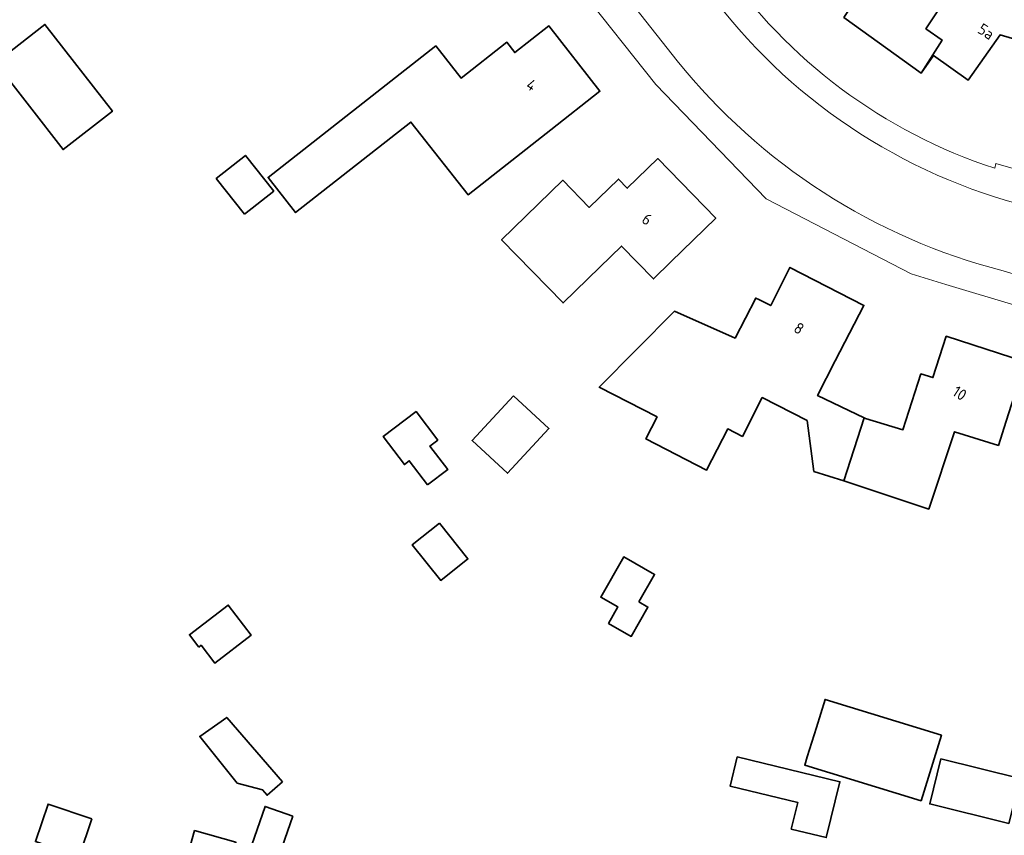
# Model space of a CAD drawing. Extents: x 184422 to 188298, y 343471 to 350189.
# Tile 460 of 513: x 187284 to 187363, y 348885 to 348950. Entities that reach past the tile are written whole.
import ezdxf
from ezdxf.enums import TextEntityAlignment as Align

# ---------------------------------------------------------------- set-up
doc = ezdxf.new("R2010")
doc.units = 0
for name, color, linetype, lineweight in [('B-WA-OG-TERREIN_ERF-GV', 252, 'Continuous', 18), ('B-WA-VH-VERHARDING_ASFALT-GV', 252, 'Continuous', 18), ('B-WA-VH-VERHARDING_TEGEL-GV', 252, 'Continuous', 18), ('B-WE-OG-BEBOUWING-GV', 250, 'Continuous', 35), ('B-WE-OG-BEBOUWING-T18', 10, 'Continuous', 18)]:
    doc.layers.add(name, color=color, linetype=linetype, lineweight=lineweight)
doc.styles.add('NLCS-ISO-M500-T18', font='NLCS-ISO.ttf', dxfattribs={"height": 0.9})

msp = doc.modelspace()

# ---------------------------------------------------------------- linework, layer by layer
at = {"layer": 'B-WA-OG-TERREIN_ERF-GV', "flags": 128}
for points in [[(187422.36, 348862.85), (187429.675, 348887.223), (187433.651, 348900.624), (187434.055, 348902.308), (187434.59, 348904.534), (187433.24, 348906.06), (187358.058, 348928.582), (187355.278, 348929.425), (187343.687, 348935.419), (187334.869, 348944.577), (187328.758, 348952.262), (187329.132, 348952.557), (187318.582, 348965.883), (187318.419, 348965.712), (187306.316, 348981.115), (187301.596, 348987.464), (187299.417, 348990.265), (187297.677, 348992.501), (187295.926, 348992.281), (187273.548, 348974.425), (187263.177, 348966.372), (187255.547, 348960.983)], [(187422.36, 348862.85), (187429.675, 348887.223), (187433.651, 348900.624), (187434.055, 348902.308), (187434.59, 348904.534), (187433.24, 348906.06), (187358.058, 348928.582), (187355.278, 348929.425), (187343.687, 348935.419), (187334.869, 348944.577), (187328.758, 348952.262), (187329.132, 348952.557), (187318.582, 348965.883), (187318.419, 348965.712), (187306.316, 348981.115), (187301.596, 348987.464), (187299.417, 348990.265), (187297.677, 348992.501), (187295.926, 348992.281), (187273.548, 348974.425), (187263.177, 348966.372), (187255.547, 348960.983)], [(187422.36, 348862.85), (187429.675, 348887.223), (187433.651, 348900.624), (187434.055, 348902.308), (187434.59, 348904.534), (187433.24, 348906.06), (187358.058, 348928.582), (187355.278, 348929.425), (187343.687, 348935.419), (187334.869, 348944.577), (187328.758, 348952.262), (187329.132, 348952.557), (187318.582, 348965.883), (187318.419, 348965.712), (187306.316, 348981.115), (187301.596, 348987.464), (187299.417, 348990.265), (187297.677, 348992.501), (187295.926, 348992.281), (187273.548, 348974.425), (187263.177, 348966.372), (187255.547, 348960.983)], [(187364.359, 348947.968), (187362.4, 348948.537), (187359.831, 348944.924), (187357.074, 348946.881), (187356.084, 348945.486), (187349.896, 348949.924)], [(187364.359, 348947.968), (187362.4, 348948.537), (187359.831, 348944.924), (187357.074, 348946.881), (187356.084, 348945.486), (187349.896, 348949.924)], [(187364.359, 348947.968), (187362.4, 348948.537), (187359.831, 348944.924), (187357.074, 348946.881), (187356.084, 348945.486), (187349.896, 348949.924)], [(187361.966, 348937.874), (187362.053, 348938.243), (187364.564, 348937.524), (187364.379, 348937.049), (187369.259, 348935.635), (187377.737, 348933.113)], [(187361.966, 348937.874), (187362.053, 348938.243), (187364.564, 348937.524), (187364.379, 348937.049), (187369.259, 348935.635), (187377.737, 348933.113)], [(187361.966, 348937.874), (187362.053, 348938.243), (187364.564, 348937.524), (187364.379, 348937.049), (187369.259, 348935.635), (187377.737, 348933.113)], [(187362.875, 348917.635), (187362.254, 348915.708), (187358.746, 348916.807), (187356.686, 348910.617), (187349.888, 348912.865), (187347.499, 348913.628), (187346.951, 348917.7), (187343.376, 348919.534), (187341.782, 348916.427), (187340.612, 348917.027), (187338.924, 348913.736), (187334.061, 348916.231), (187334.96, 348917.985), (187330.329, 348920.36), (187336.342, 348926.431), (187341.203, 348924.291), (187342.848, 348927.495), (187343.161, 348927.338), (187344.047, 348926.89), (187345.583, 348929.941), (187351.494, 348926.909), (187349.212, 348922.46), (187347.791, 348919.69), (187351.532, 348917.915), (187351.624, 348917.871), (187354.625, 348916.957), (187356.056, 348921.434), (187357.017, 348921.127), (187358.082, 348924.433), (187364.409, 348922.394)], [(187362.875, 348917.635), (187362.254, 348915.708), (187358.746, 348916.807), (187356.686, 348910.617), (187349.888, 348912.865), (187347.499, 348913.628), (187346.951, 348917.7), (187343.376, 348919.534), (187341.782, 348916.427), (187340.612, 348917.027), (187338.924, 348913.736), (187334.061, 348916.231), (187334.96, 348917.985), (187330.329, 348920.36), (187336.342, 348926.431), (187341.203, 348924.291), (187342.848, 348927.495), (187343.161, 348927.338), (187344.047, 348926.89), (187345.583, 348929.941), (187351.494, 348926.909), (187349.212, 348922.46), (187347.791, 348919.69), (187351.532, 348917.915), (187351.624, 348917.871), (187354.625, 348916.957), (187356.056, 348921.434), (187357.017, 348921.127), (187358.082, 348924.433), (187364.409, 348922.394)], [(187362.875, 348917.635), (187362.254, 348915.708), (187358.746, 348916.807), (187356.686, 348910.617), (187349.888, 348912.865), (187347.499, 348913.628), (187346.951, 348917.7), (187343.376, 348919.534), (187341.782, 348916.427), (187340.612, 348917.027), (187338.924, 348913.736), (187334.061, 348916.231), (187334.96, 348917.985), (187330.329, 348920.36), (187336.342, 348926.431), (187341.203, 348924.291), (187342.848, 348927.495), (187343.161, 348927.338), (187344.047, 348926.89), (187345.583, 348929.941), (187351.494, 348926.909), (187349.212, 348922.46), (187347.791, 348919.69), (187351.532, 348917.915), (187351.624, 348917.871), (187354.625, 348916.957), (187356.056, 348921.434), (187357.017, 348921.127), (187358.082, 348924.433), (187364.409, 348922.394)]]:
    msp.add_lwpolyline(points, dxfattribs=at)
at = {"layer": 'B-WA-OG-TERREIN_ERF-GV'}
msp.add_lwpolyline([(187340.086, 348954.186, 0.164111), (187361.966, 348937.874)], format="xyb", dxfattribs=at)
msp.add_lwpolyline([(187340.086, 348954.186, 0.164111), (187361.966, 348937.874)], format="xyb", dxfattribs=at)
msp.add_lwpolyline([(187340.086, 348954.186, 0.164111), (187361.966, 348937.874)], format="xyb", dxfattribs=at)
at = {"layer": 'B-WA-OG-TERREIN_ERF-GV', "flags": 128}
for points in [[(187291.402, 348942.431), (187287.456, 348939.361), (187282.052, 348946.307), (187285.998, 348949.376)], [(187291.402, 348942.431), (187287.456, 348939.361), (187282.052, 348946.307), (187285.998, 348949.376)], [(187291.402, 348942.431), (187287.456, 348939.361), (187282.052, 348946.307), (187285.998, 348949.376)], [(187319.292, 348945.082), (187322.942, 348947.944), (187323.584, 348947.126), (187326.291, 348949.248), (187330.384, 348944.029), (187326.45, 348940.943), (187319.839, 348935.757), (187315.279, 348941.57), (187306.055, 348934.334), (187303.853, 348937.14), (187317.268, 348947.663)], [(187319.292, 348945.082), (187322.942, 348947.944), (187323.584, 348947.126), (187326.291, 348949.248), (187330.384, 348944.029), (187326.45, 348940.943), (187319.839, 348935.757), (187315.279, 348941.57), (187306.055, 348934.334), (187303.853, 348937.14), (187317.268, 348947.663)], [(187319.292, 348945.082), (187322.942, 348947.944), (187323.584, 348947.126), (187326.291, 348949.248), (187330.384, 348944.029), (187326.45, 348940.943), (187319.839, 348935.757), (187315.279, 348941.57), (187306.055, 348934.334), (187303.853, 348937.14), (187317.268, 348947.663)], [(187336.066, 348930.387), (187334.662, 348929.024), (187332.108, 348931.65), (187330.385, 348929.974), (187327.44, 348927.109), (187322.53, 348932.157), (187327.415, 348936.908), (187329.526, 348934.737), (187331.863, 348937.01), (187332.576, 348936.277), (187335.014, 348938.648), (187339.653, 348933.87)], [(187336.066, 348930.387), (187334.662, 348929.024), (187332.108, 348931.65), (187330.385, 348929.974), (187327.44, 348927.109), (187322.53, 348932.157), (187327.415, 348936.908), (187329.526, 348934.737), (187331.863, 348937.01), (187332.576, 348936.277), (187335.014, 348938.648), (187339.653, 348933.87)], [(187336.066, 348930.387), (187334.662, 348929.024), (187332.108, 348931.65), (187330.385, 348929.974), (187327.44, 348927.109), (187322.53, 348932.157), (187327.415, 348936.908), (187329.526, 348934.737), (187331.863, 348937.01), (187332.576, 348936.277), (187335.014, 348938.648), (187339.653, 348933.87)], [(187322.989, 348913.487), (187320.167, 348916.109), (187323.487, 348919.682), (187326.308, 348917.06)], [(187322.989, 348913.487), (187320.167, 348916.109), (187323.487, 348919.682), (187326.308, 348917.06)], [(187322.989, 348913.487), (187320.167, 348916.109), (187323.487, 348919.682), (187326.308, 348917.06)], [(187357.702, 348892.536), (187356.085, 348887.282), (187346.771, 348890.149), (187346.971, 348890.798), (187347.713, 348893.165), (187348.401, 348895.399)], [(187357.702, 348892.536), (187356.085, 348887.282), (187346.771, 348890.149), (187346.971, 348890.798), (187347.713, 348893.165), (187348.401, 348895.399)], [(187357.702, 348892.536), (187356.085, 348887.282), (187346.771, 348890.149), (187346.971, 348890.798), (187347.713, 348893.165), (187348.401, 348895.399)]]:
    msp.add_lwpolyline(points, close=True, dxfattribs=at)
at = {"layer": 'B-WA-VH-VERHARDING_ASFALT-GV', "flags": 128}
for points in [[(187338.418, 348952.915), (187312.487, 348985.84), (187307.503, 348992.164), (187305.787, 348994.369), (187301.416, 348991.012), (187302.938, 348989.114), (187308.112, 348982.507), (187336.575, 348946.464)], [(187338.418, 348952.915), (187312.487, 348985.84), (187307.503, 348992.164), (187305.787, 348994.369), (187301.416, 348991.012), (187302.938, 348989.114), (187308.112, 348982.507), (187336.575, 348946.464)], [(187338.418, 348952.915), (187312.487, 348985.84), (187307.503, 348992.164), (187305.787, 348994.369), (187301.416, 348991.012), (187302.938, 348989.114), (187308.112, 348982.507), (187336.575, 348946.464)], [(187362.625, 348929.672), (187432.336, 348908.774)], [(187362.625, 348929.672), (187432.336, 348908.774)], [(187362.625, 348929.672), (187432.336, 348908.774)]]:
    msp.add_lwpolyline(points, dxfattribs=at)
at = {"layer": 'B-WA-VH-VERHARDING_ASFALT-GV'}
for points in [[(187363.941, 348935.001, -0.176054), (187338.418, 348952.915)], [(187363.941, 348935.001, -0.176054), (187338.418, 348952.915)], [(187363.941, 348935.001, -0.176054), (187338.418, 348952.915)], [(187336.575, 348946.464, 0.16217), (187362.625, 348929.672)], [(187336.575, 348946.464, 0.16217), (187362.625, 348929.672)], [(187336.575, 348946.464, 0.16217), (187362.625, 348929.672)]]:
    msp.add_lwpolyline(points, format="xyb", dxfattribs=at)
at = {"layer": 'B-WA-VH-VERHARDING_TEGEL-GV', "flags": 128}
for points in [[(187336.575, 348946.464), (187308.112, 348982.507), (187302.938, 348989.114), (187301.416, 348991.012), (187301.001, 348991.53), (187299.417, 348990.265), (187301.596, 348987.464), (187306.316, 348981.115), (187318.419, 348965.712), (187318.582, 348965.883), (187329.132, 348952.557), (187328.758, 348952.262), (187334.869, 348944.577), (187343.687, 348935.419), (187355.278, 348929.425), (187358.058, 348928.582), (187433.24, 348906.06), (187434.59, 348904.534), (187434.055, 348902.308), (187436.717, 348901.839)], [(187336.575, 348946.464), (187308.112, 348982.507), (187302.938, 348989.114), (187301.416, 348991.012), (187301.001, 348991.53), (187299.417, 348990.265), (187301.596, 348987.464), (187306.316, 348981.115), (187318.419, 348965.712), (187318.582, 348965.883), (187329.132, 348952.557), (187328.758, 348952.262), (187334.869, 348944.577), (187343.687, 348935.419), (187355.278, 348929.425), (187358.058, 348928.582), (187433.24, 348906.06), (187434.59, 348904.534), (187434.055, 348902.308), (187436.717, 348901.839)], [(187336.575, 348946.464), (187308.112, 348982.507), (187302.938, 348989.114), (187301.416, 348991.012), (187301.001, 348991.53), (187299.417, 348990.265), (187301.596, 348987.464), (187306.316, 348981.115), (187318.419, 348965.712), (187318.582, 348965.883), (187329.132, 348952.557), (187328.758, 348952.262), (187334.869, 348944.577), (187343.687, 348935.419), (187355.278, 348929.425), (187358.058, 348928.582), (187433.24, 348906.06), (187434.59, 348904.534), (187434.055, 348902.308), (187436.717, 348901.839)], [(187441.473, 348918.129), (187439.179, 348919.334), (187438.442, 348917.239), (187436.816, 348916.097), (187434.839, 348916.034), (187421.526, 348919.956), (187394.553, 348928.002), (187385.458, 348930.692), (187377.737, 348933.113), (187369.259, 348935.635), (187364.379, 348937.049), (187364.564, 348937.524), (187362.053, 348938.243), (187361.966, 348937.874)], [(187441.473, 348918.129), (187439.179, 348919.334), (187438.442, 348917.239), (187436.816, 348916.097), (187434.839, 348916.034), (187421.526, 348919.956), (187394.553, 348928.002), (187385.458, 348930.692), (187377.737, 348933.113), (187369.259, 348935.635), (187364.379, 348937.049), (187364.564, 348937.524), (187362.053, 348938.243), (187361.966, 348937.874)], [(187441.473, 348918.129), (187439.179, 348919.334), (187438.442, 348917.239), (187436.816, 348916.097), (187434.839, 348916.034), (187421.526, 348919.956), (187394.553, 348928.002), (187385.458, 348930.692), (187377.737, 348933.113), (187369.259, 348935.635), (187364.379, 348937.049), (187364.564, 348937.524), (187362.053, 348938.243), (187361.966, 348937.874)], [(187432.336, 348908.774), (187362.625, 348929.672)], [(187432.336, 348908.774), (187362.625, 348929.672)], [(187432.336, 348908.774), (187362.625, 348929.672)]]:
    msp.add_lwpolyline(points, dxfattribs=at)
at = {"layer": 'B-WA-VH-VERHARDING_TEGEL-GV'}
for points in [[(187361.966, 348937.874, -0.164111), (187340.086, 348954.186)], [(187361.966, 348937.874, -0.164111), (187340.086, 348954.186)], [(187361.966, 348937.874, -0.164111), (187340.086, 348954.186)], [(187338.418, 348952.915, 0.176054), (187363.941, 348935.001)], [(187338.418, 348952.915, 0.176054), (187363.941, 348935.001)], [(187338.418, 348952.915, 0.176054), (187363.941, 348935.001)], [(187362.625, 348929.672, -0.16217), (187336.575, 348946.464)], [(187362.625, 348929.672, -0.16217), (187336.575, 348946.464)], [(187362.625, 348929.672, -0.16217), (187336.575, 348946.464)]]:
    msp.add_lwpolyline(points, format="xyb", dxfattribs=at)
at = {"layer": 'B-WE-OG-BEBOUWING-GV', "flags": 128}
for points in [[(187349.896, 348949.924), (187356.084, 348945.486), (187357.753, 348948.116), (187356.465, 348949.022), (187360.287, 348954.824), (187360.124, 348954.938), (187362.035, 348957.658), (187362.632, 348958.507), (187359.836, 348960.472), (187358.46, 348958.513), (187355.822, 348960.367), (187354.681, 348958.722), (187354.955, 348958.528), (187354.324, 348957.59), (187353.948, 348957.858), (187351.459, 348954.292), (187352.323, 348953.591)], [(187349.896, 348949.924), (187356.084, 348945.486), (187357.753, 348948.116), (187356.465, 348949.022), (187360.287, 348954.824), (187360.124, 348954.938), (187362.035, 348957.658), (187362.632, 348958.507), (187359.836, 348960.472), (187358.46, 348958.513), (187355.822, 348960.367), (187354.681, 348958.722), (187354.955, 348958.528), (187354.324, 348957.59), (187353.948, 348957.858), (187351.459, 348954.292), (187352.323, 348953.591)], [(187349.896, 348949.924), (187356.084, 348945.486), (187357.753, 348948.116), (187356.465, 348949.022), (187360.287, 348954.824), (187360.124, 348954.938), (187362.035, 348957.658), (187362.632, 348958.507), (187359.836, 348960.472), (187358.46, 348958.513), (187355.822, 348960.367), (187354.681, 348958.722), (187354.955, 348958.528), (187354.324, 348957.59), (187353.948, 348957.858), (187351.459, 348954.292), (187352.323, 348953.591)], [(187356.084, 348945.486), (187357.074, 348946.881), (187359.831, 348944.924), (187362.4, 348948.537), (187364.359, 348947.968), (187365.244, 348951.194), (187364.78, 348951.665), (187366.578, 348954.255), (187362.035, 348957.658), (187360.124, 348954.938), (187360.287, 348954.824), (187356.465, 348949.022), (187357.753, 348948.116)], [(187356.084, 348945.486), (187357.074, 348946.881), (187359.831, 348944.924), (187362.4, 348948.537), (187364.359, 348947.968), (187365.244, 348951.194), (187364.78, 348951.665), (187366.578, 348954.255), (187362.035, 348957.658), (187360.124, 348954.938), (187360.287, 348954.824), (187356.465, 348949.022), (187357.753, 348948.116)], [(187356.084, 348945.486), (187357.074, 348946.881), (187359.831, 348944.924), (187362.4, 348948.537), (187364.359, 348947.968), (187365.244, 348951.194), (187364.78, 348951.665), (187366.578, 348954.255), (187362.035, 348957.658), (187360.124, 348954.938), (187360.287, 348954.824), (187356.465, 348949.022), (187357.753, 348948.116)], [(187282.052, 348946.307), (187287.456, 348939.361), (187291.402, 348942.431), (187285.998, 348949.376)], [(187282.052, 348946.307), (187287.456, 348939.361), (187291.402, 348942.431), (187285.998, 348949.376)], [(187282.052, 348946.307), (187287.456, 348939.361), (187291.402, 348942.431), (187285.998, 348949.376)], [(187317.268, 348947.663), (187303.853, 348937.14), (187306.055, 348934.334), (187315.279, 348941.57), (187319.839, 348935.757), (187326.45, 348940.943), (187330.384, 348944.029), (187326.291, 348949.248), (187323.584, 348947.126), (187322.942, 348947.944), (187319.292, 348945.082)], [(187317.268, 348947.663), (187303.853, 348937.14), (187306.055, 348934.334), (187315.279, 348941.57), (187319.839, 348935.757), (187326.45, 348940.943), (187330.384, 348944.029), (187326.291, 348949.248), (187323.584, 348947.126), (187322.942, 348947.944), (187319.292, 348945.082)], [(187317.268, 348947.663), (187303.853, 348937.14), (187306.055, 348934.334), (187315.279, 348941.57), (187319.839, 348935.757), (187326.45, 348940.943), (187330.384, 348944.029), (187326.291, 348949.248), (187323.584, 348947.126), (187322.942, 348947.944), (187319.292, 348945.082)], [(187301.971, 348934.198), (187304.3, 348936.046), (187302.033, 348938.902), (187299.704, 348937.053)], [(187301.971, 348934.198), (187304.3, 348936.046), (187302.033, 348938.902), (187299.704, 348937.053)], [(187301.971, 348934.198), (187304.3, 348936.046), (187302.033, 348938.902), (187299.704, 348937.053)], [(187336.066, 348930.387), (187339.653, 348933.87), (187335.014, 348938.648), (187332.576, 348936.277), (187331.863, 348937.01), (187329.526, 348934.737), (187327.415, 348936.908), (187322.53, 348932.157), (187327.44, 348927.109), (187330.385, 348929.974), (187332.108, 348931.65), (187334.662, 348929.024)], [(187336.066, 348930.387), (187339.653, 348933.87), (187335.014, 348938.648), (187332.576, 348936.277), (187331.863, 348937.01), (187329.526, 348934.737), (187327.415, 348936.908), (187322.53, 348932.157), (187327.44, 348927.109), (187330.385, 348929.974), (187332.108, 348931.65), (187334.662, 348929.024)], [(187336.066, 348930.387), (187339.653, 348933.87), (187335.014, 348938.648), (187332.576, 348936.277), (187331.863, 348937.01), (187329.526, 348934.737), (187327.415, 348936.908), (187322.53, 348932.157), (187327.44, 348927.109), (187330.385, 348929.974), (187332.108, 348931.65), (187334.662, 348929.024)], [(187349.212, 348922.46), (187351.494, 348926.909), (187345.583, 348929.941), (187344.047, 348926.89), (187343.161, 348927.338), (187342.848, 348927.495), (187341.203, 348924.291), (187336.342, 348926.431), (187330.329, 348920.36), (187334.96, 348917.985), (187334.061, 348916.231), (187338.924, 348913.736), (187340.612, 348917.027), (187341.782, 348916.427), (187343.376, 348919.534), (187346.951, 348917.7), (187347.499, 348913.628), (187349.888, 348912.865), (187351.532, 348917.915), (187347.791, 348919.69)], [(187349.212, 348922.46), (187351.494, 348926.909), (187345.583, 348929.941), (187344.047, 348926.89), (187343.161, 348927.338), (187342.848, 348927.495), (187341.203, 348924.291), (187336.342, 348926.431), (187330.329, 348920.36), (187334.96, 348917.985), (187334.061, 348916.231), (187338.924, 348913.736), (187340.612, 348917.027), (187341.782, 348916.427), (187343.376, 348919.534), (187346.951, 348917.7), (187347.499, 348913.628), (187349.888, 348912.865), (187351.532, 348917.915), (187347.791, 348919.69)], [(187349.212, 348922.46), (187351.494, 348926.909), (187345.583, 348929.941), (187344.047, 348926.89), (187343.161, 348927.338), (187342.848, 348927.495), (187341.203, 348924.291), (187336.342, 348926.431), (187330.329, 348920.36), (187334.96, 348917.985), (187334.061, 348916.231), (187338.924, 348913.736), (187340.612, 348917.027), (187341.782, 348916.427), (187343.376, 348919.534), (187346.951, 348917.7), (187347.499, 348913.628), (187349.888, 348912.865), (187351.532, 348917.915), (187347.791, 348919.69)], [(187356.056, 348921.434), (187354.625, 348916.957), (187351.624, 348917.871), (187351.532, 348917.915), (187349.888, 348912.865), (187356.686, 348910.617), (187358.746, 348916.807), (187362.254, 348915.708), (187362.875, 348917.635), (187364.409, 348922.394), (187358.082, 348924.433), (187357.017, 348921.127)], [(187356.056, 348921.434), (187354.625, 348916.957), (187351.624, 348917.871), (187351.532, 348917.915), (187349.888, 348912.865), (187356.686, 348910.617), (187358.746, 348916.807), (187362.254, 348915.708), (187362.875, 348917.635), (187364.409, 348922.394), (187358.082, 348924.433), (187357.017, 348921.127)], [(187356.056, 348921.434), (187354.625, 348916.957), (187351.624, 348917.871), (187351.532, 348917.915), (187349.888, 348912.865), (187356.686, 348910.617), (187358.746, 348916.807), (187362.254, 348915.708), (187362.875, 348917.635), (187364.409, 348922.394), (187358.082, 348924.433), (187357.017, 348921.127)], [(187323.487, 348919.682), (187320.167, 348916.109), (187322.989, 348913.487), (187326.308, 348917.06)], [(187323.487, 348919.682), (187320.167, 348916.109), (187322.989, 348913.487), (187326.308, 348917.06)], [(187323.487, 348919.682), (187320.167, 348916.109), (187322.989, 348913.487), (187326.308, 348917.06)], [(187316.612, 348912.546), (187318.226, 348913.775), (187316.798, 348915.65), (187317.426, 348916.129), (187315.683, 348918.416), (187313.054, 348916.413), (187314.753, 348914.181), (187315.141, 348914.477)], [(187316.612, 348912.546), (187318.226, 348913.775), (187316.798, 348915.65), (187317.426, 348916.129), (187315.683, 348918.416), (187313.054, 348916.413), (187314.753, 348914.181), (187315.141, 348914.477)], [(187316.612, 348912.546), (187318.226, 348913.775), (187316.798, 348915.65), (187317.426, 348916.129), (187315.683, 348918.416), (187313.054, 348916.413), (187314.753, 348914.181), (187315.141, 348914.477)], [(187317.56, 348909.49), (187315.387, 348907.764), (187317.655, 348904.91), (187319.827, 348906.636)], [(187317.56, 348909.49), (187315.387, 348907.764), (187317.655, 348904.91), (187319.827, 348906.636)], [(187317.56, 348909.49), (187315.387, 348907.764), (187317.655, 348904.91), (187319.827, 348906.636)], [(187333.501, 348903.195), (187334.756, 348905.397), (187332.299, 348906.798), (187330.459, 348903.57), (187331.827, 348902.79), (187331.078, 348901.476), (187332.896, 348900.44), (187334.23, 348902.78)], [(187333.501, 348903.195), (187334.756, 348905.397), (187332.299, 348906.798), (187330.459, 348903.57), (187331.827, 348902.79), (187331.078, 348901.476), (187332.896, 348900.44), (187334.23, 348902.78)], [(187333.501, 348903.195), (187334.756, 348905.397), (187332.299, 348906.798), (187330.459, 348903.57), (187331.827, 348902.79), (187331.078, 348901.476), (187332.896, 348900.44), (187334.23, 348902.78)], [(187298.314, 348899.589), (187298.499, 348899.73), (187299.587, 348898.308), (187302.506, 348900.54), (187300.672, 348902.939), (187297.567, 348900.566)], [(187298.314, 348899.589), (187298.499, 348899.73), (187299.587, 348898.308), (187302.506, 348900.54), (187300.672, 348902.939), (187297.567, 348900.566)], [(187298.314, 348899.589), (187298.499, 348899.73), (187299.587, 348898.308), (187302.506, 348900.54), (187300.672, 348902.939), (187297.567, 348900.566)], [(187356.085, 348887.282), (187357.702, 348892.536), (187348.401, 348895.399), (187347.713, 348893.165), (187346.971, 348890.798), (187346.771, 348890.149)], [(187356.085, 348887.282), (187357.702, 348892.536), (187348.401, 348895.399), (187347.713, 348893.165), (187346.971, 348890.798), (187346.771, 348890.149)], [(187356.085, 348887.282), (187357.702, 348892.536), (187348.401, 348895.399), (187347.713, 348893.165), (187346.971, 348890.798), (187346.771, 348890.149)], [(187305.014, 348888.816), (187300.552, 348893.958), (187298.386, 348892.436), (187301.383, 348888.704), (187303.413, 348888.156), (187303.774, 348887.74)], [(187305.014, 348888.816), (187300.552, 348893.958), (187298.386, 348892.436), (187301.383, 348888.704), (187303.413, 348888.156), (187303.774, 348887.74)], [(187305.014, 348888.816), (187300.552, 348893.958), (187298.386, 348892.436), (187301.383, 348888.704), (187303.413, 348888.156), (187303.774, 348887.74)], [(187341.365, 348890.804), (187340.799, 348888.465), (187346.203, 348887.157), (187345.687, 348885.026), (187348.494, 348884.347), (187349.576, 348888.816)], [(187341.365, 348890.804), (187340.799, 348888.465), (187346.203, 348887.157), (187345.687, 348885.026), (187348.494, 348884.347), (187349.576, 348888.816)], [(187341.365, 348890.804), (187340.799, 348888.465), (187346.203, 348887.157), (187345.687, 348885.026), (187348.494, 348884.347), (187349.576, 348888.816)], [(187357.653, 348890.644), (187356.765, 348887.041), (187363.097, 348885.481), (187363.985, 348889.084)], [(187357.653, 348890.644), (187356.765, 348887.041), (187363.097, 348885.481), (187363.985, 348889.084)], [(187357.653, 348890.644), (187356.765, 348887.041), (187363.097, 348885.481), (187363.985, 348889.084)], [(187289.754, 348885.849), (187286.259, 348887.029), (187285.244, 348884.023), (187288.739, 348882.843)], [(187289.754, 348885.849), (187286.259, 348887.029), (187285.244, 348884.023), (187288.739, 348882.843)], [(187289.754, 348885.849), (187286.259, 348887.029), (187285.244, 348884.023), (187288.739, 348882.843)], [(187305.826, 348886.071), (187303.616, 348886.84), (187302.548, 348883.77), (187304.758, 348883.001)], [(187305.826, 348886.071), (187303.616, 348886.84), (187302.548, 348883.77), (187304.758, 348883.001)], [(187305.826, 348886.071), (187303.616, 348886.84), (187302.548, 348883.77), (187304.758, 348883.001)], [(187300.142, 348879.955), (187301.283, 348883.973), (187297.979, 348884.912), (187296.837, 348880.894)], [(187300.142, 348879.955), (187301.283, 348883.973), (187297.979, 348884.912), (187296.837, 348880.894)], [(187300.142, 348879.955), (187301.283, 348883.973), (187297.979, 348884.912), (187296.837, 348880.894)]]:
    msp.add_lwpolyline(points, close=True, dxfattribs=at)

# ---------------------------------------------------------------- texts
at = {"layer": 'B-WE-OG-BEBOUWING-T18', "style": 'NLCS-ISO-M500-T18'}
for s, p in [('5a', (187361.274, 348948.805)), ('5a', (187361.274, 348948.805)), ('5a', (187361.274, 348948.805)), ('4', (187324.911, 348944.526)), ('4', (187324.911, 348944.526)), ('4', (187324.911, 348944.526)), ('6', (187334.154, 348933.792)), ('6', (187334.154, 348933.792)), ('6', (187334.154, 348933.792)), ('8', (187346.311, 348925.072)), ('8', (187346.311, 348925.072)), ('8', (187346.311, 348925.072)), ('10', (187359.158, 348919.884)), ('10', (187359.158, 348919.884)), ('10', (187359.158, 348919.884))]:
    msp.add_text(s, height=0.9, rotation=327.1, dxfattribs=at).set_placement(p, align=Align.MIDDLE)

doc.saveas('drawing.dxf')
